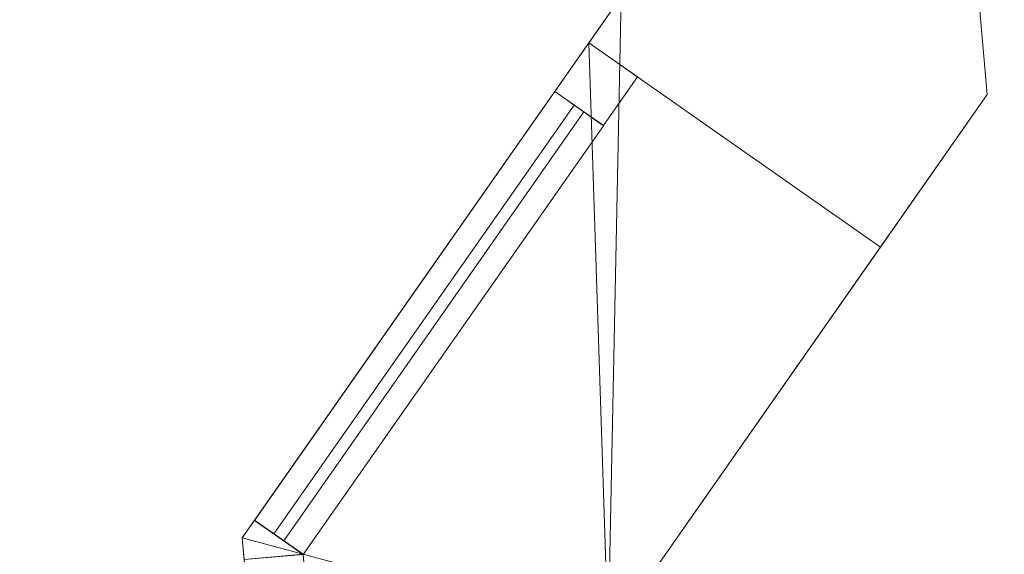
# Model space of a CAD drawing. Header units: millimetres. Extents: x -430348 to -225823, y -86243 to 5084.
# Tile 270 of 656: x -426497 to -425668, y -31621 to -31171. Entities that reach past the tile are written whole.
import ezdxf

# ---------------------------------------------------------------- set-up
doc = ezdxf.new("R2010")
doc.units = ezdxf.units.MM
for name, color, linetype, lineweight in [('A-GLAZ-CURT', 52, 'Continuous', 9), ('A-GLAZ-CWMG', 51, 'Continuous', 9), ('A-ROOF', 132, 'Continuous', 9), ('A-WALL', 113, 'Continuous', 9)]:
    doc.layers.add(name, color=color, linetype=linetype, lineweight=lineweight)

# ---------------------------------------------------------------- blocks, each defined once
blk = doc.blocks.new('Rectangular Mullion - 50mm x 50mm-497888-_3D_ Copy 1')
at = {"layer": 'A-GLAZ-CWMG'}
mesh = blk.add_polyface(dxfattribs=at)
corners = [(0, 25), (-50, 25), (-50, -25), (0, -25)]
mesh.append_faces([[corners[k] for k in face] for face in [(3, 0, 1, 2)]])
mesh = blk.add_polyface(dxfattribs=at)
corners = [(0, 25, -833.83), (0, -25, -833.83), (-50, -25, -833.83), (-50, 25, -833.83)]
mesh.append_faces([[corners[k] for k in face] for face in [(0, 1, 2, 3)]])
mesh = blk.add_polyface(dxfattribs=at)
corners = [(-50, 25), (0, 25), (0, 25, -833.83), (-50, 25, -833.83)]
mesh.append_faces([[corners[k] for k in face] for face in [(0, 1, 2, 3)]])
mesh = blk.add_polyface(dxfattribs=at)
corners = [(-50, -25), (-50, 25), (-50, 25, -833.83), (-50, -25, -833.83)]
mesh.append_faces([[corners[k] for k in face] for face in [(0, 1, 2, 3)]])
mesh = blk.add_polyface(dxfattribs=at)
corners = [(0, 25), (0, -25), (0, -25, -833.83), (0, 25, -833.83)]
mesh.append_faces([[corners[k] for k in face] for face in [(0, 1, 2, 3)]])
mesh = blk.add_polyface(dxfattribs=at)
corners = [(0, -25), (-50, -25), (-50, -25, -833.83), (0, -25, -833.83)]
mesh.append_faces([[corners[k] for k in face] for face in [(0, 1, 2, 3)]])
blk = doc.blocks.new('System Panel - Glazed-497962-_3D_ Copy 1')
at = {"layer": 'A-GLAZ-CURT', "transparency": 33554471}
mesh = blk.add_polyface(dxfattribs=at)
corners = [(-220.45, 5), (-220.45, 5, 525), (220.45, 5, 525), (220.45, 5)]
mesh.append_faces([[corners[k] for k in face] for face in [(1, 2, 3, 0)]])
mesh = blk.add_polyface(dxfattribs=at)
corners = [(220.45, -5), (-220.45, -5), (-220.45, 5), (220.45, 5)]
mesh.append_faces([[corners[k] for k in face] for face in [(3, 0, 1, 2)]])
mesh = blk.add_polyface(dxfattribs=at)
corners = [(-220.45, -5, 525), (220.45, -5, 525), (220.45, 5, 525), (-220.45, 5, 525)]
mesh.append_faces([[corners[k] for k in face] for face in [(3, 0, 1, 2)]])
mesh = blk.add_polyface(dxfattribs=at)
corners = [(-220.45, -5), (-220.45, -5, 525), (-220.45, 5, 525), (-220.45, 5)]
mesh.append_faces([[corners[k] for k in face] for face in [(0, 1, 2, 3)]])
mesh = blk.add_polyface(dxfattribs=at)
corners = [(220.45, -5, 525), (220.45, -5), (220.45, 5), (220.45, 5, 525)]
mesh.append_faces([[corners[k] for k in face] for face in [(0, 1, 2, 3)]])
mesh = blk.add_polyface(dxfattribs=at)
corners = [(-220.45, -5), (220.45, -5), (220.45, -5, 525), (-220.45, -5, 525)]
mesh.append_faces([[corners[k] for k in face] for face in [(3, 0, 1, 2)]])
blk = doc.blocks.new('Rectangular Mullion - 50mm x 50mm-378301-_3D_ Copy 1')
at = {"layer": 'A-GLAZ-CWMG'}
mesh = blk.add_polyface(dxfattribs=at)
corners = [(0, 25), (-50, 25), (-50, -25), (0, -25)]
mesh.append_faces([[corners[k] for k in face] for face in [(2, 3, 0, 1)]])
mesh = blk.add_polyface(dxfattribs=at)
corners = [(-50, 25), (0, 25), (0, 25, -600), (-50, 25, -600)]
mesh.append_faces([[corners[k] for k in face] for face in [(3, 0, 1, 2)]])
mesh = blk.add_polyface(dxfattribs=at)
corners = [(-50, -25), (-50, 25), (-50, 25, -600), (-50, -25, -600)]
mesh.append_faces([[corners[k] for k in face] for face in [(3, 0, 1, 2)]])
mesh = blk.add_polyface(dxfattribs=at)
corners = [(0, 25), (0, -25), (0, -25, -600), (0, 25, -600)]
mesh.append_faces([[corners[k] for k in face] for face in [(3, 0, 1, 2)]])
mesh = blk.add_polyface(dxfattribs=at)
corners = [(0, -25), (-50, -25), (-50, -25, -600), (0, -25, -600)]
mesh.append_faces([[corners[k] for k in face] for face in [(3, 0, 1, 2)]])
blk = doc.blocks.new('Rectangular Mullion - 50mm x 50mm-497849-_3D_ Copy 1')
at = {"layer": 'A-GLAZ-CWMG'}
mesh = blk.add_polyface(dxfattribs=at)
corners = [(0, 25), (-50, 25), (-50, -25), (0, -25)]
mesh.append_faces([[corners[k] for k in face] for face in [(2, 3, 0, 1)]])
mesh = blk.add_polyface(dxfattribs=at)
corners = [(0, 25, -440.9), (0, -25, -440.9), (-50, -25, -440.9), (-50, 25, -440.9)]
mesh.append_faces([[corners[k] for k in face] for face in [(0, 1, 2, 3)]])
mesh = blk.add_polyface(dxfattribs=at)
corners = [(-50, 25), (0, 25), (0, 25, -440.9), (-50, 25, -440.9)]
mesh.append_faces([[corners[k] for k in face] for face in [(3, 0, 1, 2)]])
mesh = blk.add_polyface(dxfattribs=at)
corners = [(-50, -25), (-50, 25), (-50, 25, -440.9), (-50, -25, -440.9)]
mesh.append_faces([[corners[k] for k in face] for face in [(3, 0, 1, 2)]])
mesh = blk.add_polyface(dxfattribs=at)
corners = [(0, 25), (0, -25), (0, -25, -440.9), (0, 25, -440.9)]
mesh.append_faces([[corners[k] for k in face] for face in [(3, 0, 1, 2)]])
mesh = blk.add_polyface(dxfattribs=at)
corners = [(0, -25), (-50, -25), (-50, -25, -440.9), (0, -25, -440.9)]
mesh.append_faces([[corners[k] for k in face] for face in [(3, 0, 1, 2)]])
blk = doc.blocks.new('Rectangular Mullion - 50mm x 50mm-497850-_3D_ Copy 1')
at = {"layer": 'A-GLAZ-CWMG'}
mesh = blk.add_polyface(dxfattribs=at)
corners = [(0, 25), (-50, 25), (-50, -25), (0, -25)]
mesh.append_faces([[corners[k] for k in face] for face in [(2, 3, 0, 1)]])
mesh = blk.add_polyface(dxfattribs=at)
corners = [(0, 25, -440.9), (0, -25, -440.9), (-50, -25, -440.9), (-50, 25, -440.9)]
mesh.append_faces([[corners[k] for k in face] for face in [(0, 1, 2, 3)]])
mesh = blk.add_polyface(dxfattribs=at)
corners = [(-50, 25), (0, 25), (0, 25, -440.9), (-50, 25, -440.9)]
mesh.append_faces([[corners[k] for k in face] for face in [(3, 0, 1, 2)]])
mesh = blk.add_polyface(dxfattribs=at)
corners = [(-50, -25), (-50, 25), (-50, 25, -440.9), (-50, -25, -440.9)]
mesh.append_faces([[corners[k] for k in face] for face in [(3, 0, 1, 2)]])
mesh = blk.add_polyface(dxfattribs=at)
corners = [(0, 25), (0, -25), (0, -25, -440.9), (0, 25, -440.9)]
mesh.append_faces([[corners[k] for k in face] for face in [(3, 0, 1, 2)]])
mesh = blk.add_polyface(dxfattribs=at)
corners = [(0, -25), (-50, -25), (-50, -25, -440.9), (0, -25, -440.9)]
mesh.append_faces([[corners[k] for k in face] for face in [(3, 0, 1, 2)]])
blk = doc.blocks.new('Quad Corner Mullion - Quad Mullion 1-497966-_3D_ Copy 1')
at = {"layer": 'A-GLAZ-CWMG'}
mesh = blk.add_polyface(dxfattribs=at)
corners = [(23.04, 13.3), (9.1, 25), (-9.1, 25), (-9.1, -25)]
mesh.append_faces([[corners[k] for k in face] for face in [(0, 1, 2, 3)]])
mesh = blk.add_polyface(dxfattribs=at)
corners = [(-9.1, 25), (9.1, 25), (9.1, 25, -600), (-9.1, 25, -600)]
mesh.append_faces([[corners[k] for k in face] for face in [(0, 1, 2, 3)]])
mesh = blk.add_polyface(dxfattribs=at)
corners = [(-9.1, -25), (-9.1, 25), (-9.1, 25, -600), (-9.1, -25, -600)]
mesh.append_faces([[corners[k] for k in face] for face in [(0, 1, 2, 3)]])
mesh = blk.add_polyface(dxfattribs=at)
corners = [(9.1, 25), (23.04, 13.3), (23.04, 13.3, -600), (9.1, 25, -600)]
mesh.append_faces([[corners[k] for k in face] for face in [(0, 1, 2, 3)]])
mesh = blk.add_polyface(dxfattribs=at)
corners = [(23.04, 13.3), (-9.1, -25), (-9.1, -25, -600), (23.04, 13.3, -600)]
mesh.append_faces([[corners[k] for k in face] for face in [(0, 1, 2, 3)]])
blk = doc.blocks.new('Rectangular Mullion - 50mm x 50mm-497887-_3D_ Copy 1')
at = {"layer": 'A-GLAZ-CWMG'}
mesh = blk.add_polyface(dxfattribs=at)
corners = [(0, 25), (-50, 25), (-50, -25), (0, -25)]
mesh.append_faces([[corners[k] for k in face] for face in [(3, 0, 1, 2)]])
mesh = blk.add_polyface(dxfattribs=at)
corners = [(0, 25, -833.83), (0, -25, -833.83), (-50, -25, -833.83), (-50, 25, -833.83)]
mesh.append_faces([[corners[k] for k in face] for face in [(3, 0, 1, 2)]])
mesh = blk.add_polyface(dxfattribs=at)
corners = [(-50, 25), (0, 25), (0, 25, -833.83), (-50, 25, -833.83)]
mesh.append_faces([[corners[k] for k in face] for face in [(0, 1, 2, 3)]])
mesh = blk.add_polyface(dxfattribs=at)
corners = [(-50, -25), (-50, 25), (-50, 25, -833.83), (-50, -25, -833.83)]
mesh.append_faces([[corners[k] for k in face] for face in [(0, 1, 2, 3)]])
mesh = blk.add_polyface(dxfattribs=at)
corners = [(0, 25), (0, -25), (0, -25, -833.83), (0, 25, -833.83)]
mesh.append_faces([[corners[k] for k in face] for face in [(0, 1, 2, 3)]])
mesh = blk.add_polyface(dxfattribs=at)
corners = [(0, -25), (-50, -25), (-50, -25, -833.83), (0, -25, -833.83)]
mesh.append_faces([[corners[k] for k in face] for face in [(0, 1, 2, 3)]])
blk = doc.blocks.new('Quad Corner Mullion - Quad Mullion 1-497969-_3D_ Copy 1')
at = {"layer": 'A-GLAZ-CWMG'}
mesh = blk.add_polyface(dxfattribs=at)
corners = [(23.04, 13.3, -600), (-9.1, -25, -600), (-9.1, 25, -600), (9.1, 25, -600)]
mesh.append_faces([[corners[k] for k in face] for face in [(2, 3, 0, 1)]])
mesh = blk.add_polyface(dxfattribs=at)
corners = [(-9.1, 25), (9.1, 25), (9.1, 25, -600), (-9.1, 25, -600)]
mesh.append_faces([[corners[k] for k in face] for face in [(0, 1, 2, 3)]])
mesh = blk.add_polyface(dxfattribs=at)
corners = [(-9.1, -25), (-9.1, 25), (-9.1, 25, -600), (-9.1, -25, -600)]
mesh.append_faces([[corners[k] for k in face] for face in [(0, 1, 2, 3)]])
mesh = blk.add_polyface(dxfattribs=at)
corners = [(9.1, 25), (23.04, 13.3), (23.04, 13.3, -600), (9.1, 25, -600)]
mesh.append_faces([[corners[k] for k in face] for face in [(0, 1, 2, 3)]])
mesh = blk.add_polyface(dxfattribs=at)
corners = [(23.04, 13.3), (-9.1, -25), (-9.1, -25, -600), (23.04, 13.3, -600)]
mesh.append_faces([[corners[k] for k in face] for face in [(0, 1, 2, 3)]])
blk = doc.blocks.new('Rectangular Mullion - 50mm x 50mm-293985-_3D_ Copy 1')
at = {"layer": 'A-GLAZ-CWMG'}
mesh = blk.add_polyface(dxfattribs=at)
corners = [(0, 25, -600), (0, -25, -600), (-50, -25, -600), (-50, 25, -600)]
mesh.append_faces([[corners[k] for k in face] for face in [(3, 0, 1, 2)]])
mesh = blk.add_polyface(dxfattribs=at)
corners = [(-50, 25), (0, 25), (0, 25, -600), (-50, 25, -600)]
mesh.append_faces([[corners[k] for k in face] for face in [(0, 1, 2, 3)]])
mesh = blk.add_polyface(dxfattribs=at)
corners = [(-50, -25), (-50, 25), (-50, 25, -600), (-50, -25, -600)]
mesh.append_faces([[corners[k] for k in face] for face in [(0, 1, 2, 3)]])
mesh = blk.add_polyface(dxfattribs=at)
corners = [(0, 25), (0, -25), (0, -25, -600), (0, 25, -600)]
mesh.append_faces([[corners[k] for k in face] for face in [(0, 1, 2, 3)]])
mesh = blk.add_polyface(dxfattribs=at)
corners = [(0, -25), (-50, -25), (-50, -25, -600), (0, -25, -600)]
mesh.append_faces([[corners[k] for k in face] for face in [(0, 1, 2, 3)]])
blk = doc.blocks.new('Rectangular Mullion - 50mm x 50mm-497910-_3D_ Copy 1')
at = {"layer": 'A-GLAZ-CWMG'}
mesh = blk.add_polyface(dxfattribs=at)
corners = [(25, 25), (-25, 25), (-25, -25), (25, -25)]
mesh.append_faces([[corners[k] for k in face] for face in [(2, 3, 0, 1)]])
mesh = blk.add_polyface(dxfattribs=at)
corners = [(25, 25, -833.83), (25, -25, -833.83), (-25, -25, -833.83), (-25, 25, -833.83)]
mesh.append_faces([[corners[k] for k in face] for face in [(0, 1, 2, 3)]])
mesh = blk.add_polyface(dxfattribs=at)
corners = [(-25, 25), (25, 25), (25, 25, -833.83), (-25, 25, -833.83)]
mesh.append_faces([[corners[k] for k in face] for face in [(0, 1, 2, 3)]])
mesh = blk.add_polyface(dxfattribs=at)
corners = [(-25, -25), (-25, 25), (-25, 25, -833.83), (-25, -25, -833.83)]
mesh.append_faces([[corners[k] for k in face] for face in [(0, 1, 2, 3)]])
mesh = blk.add_polyface(dxfattribs=at)
corners = [(25, 25), (25, -25), (25, -25, -833.83), (25, 25, -833.83)]
mesh.append_faces([[corners[k] for k in face] for face in [(0, 1, 2, 3)]])
mesh = blk.add_polyface(dxfattribs=at)
corners = [(25, -25), (-25, -25), (-25, -25, -833.83), (25, -25, -833.83)]
mesh.append_faces([[corners[k] for k in face] for face in [(0, 1, 2, 3)]])
blk = doc.blocks.new('Rectangular Mullion - 50mm x 50mm-497897-_3D_ Copy 1')
at = {"layer": 'A-GLAZ-CWMG'}
mesh = blk.add_polyface(dxfattribs=at)
corners = [(25, 25), (-25, 25), (-25, -25), (25, -25)]
mesh.append_faces([[corners[k] for k in face] for face in [(2, 3, 0, 1)]])
mesh = blk.add_polyface(dxfattribs=at)
corners = [(25, 25, -440.9), (25, -25, -440.9), (-25, -25, -440.9), (-25, 25, -440.9)]
mesh.append_faces([[corners[k] for k in face] for face in [(0, 1, 2, 3)]])
mesh = blk.add_polyface(dxfattribs=at)
corners = [(-25, 25), (25, 25), (25, 25, -440.9), (-25, 25, -440.9)]
mesh.append_faces([[corners[k] for k in face] for face in [(0, 1, 2, 3)]])
mesh = blk.add_polyface(dxfattribs=at)
corners = [(-25, -25), (-25, 25), (-25, 25, -440.9), (-25, -25, -440.9)]
mesh.append_faces([[corners[k] for k in face] for face in [(0, 1, 2, 3)]])
mesh = blk.add_polyface(dxfattribs=at)
corners = [(25, 25), (25, -25), (25, -25, -440.9), (25, 25, -440.9)]
mesh.append_faces([[corners[k] for k in face] for face in [(0, 1, 2, 3)]])
mesh = blk.add_polyface(dxfattribs=at)
corners = [(25, -25), (-25, -25), (-25, -25, -440.9), (25, -25, -440.9)]
mesh.append_faces([[corners[k] for k in face] for face in [(0, 1, 2, 3)]])
blk = doc.blocks.new('System Panel - Glazed-497915-_3D_ Copy 1')
at = {"layer": 'A-GLAZ-CURT', "transparency": 33554471}
mesh = blk.add_polyface(dxfattribs=at)
corners = [(-220.45, 5), (-220.45, 5, 745), (220.45, 5, 745), (220.45, 5)]
mesh.append_faces([[corners[k] for k in face] for face in [(2, 3, 0, 1)]])
mesh = blk.add_polyface(dxfattribs=at)
corners = [(220.45, -5), (-220.45, -5), (-220.45, 5), (220.45, 5)]
mesh.append_faces([[corners[k] for k in face] for face in [(3, 0, 1, 2)]])
mesh = blk.add_polyface(dxfattribs=at)
corners = [(-220.45, -5, 745), (220.45, -5, 745), (220.45, 5, 745), (-220.45, 5, 745)]
mesh.append_faces([[corners[k] for k in face] for face in [(3, 0, 1, 2)]])
mesh = blk.add_polyface(dxfattribs=at)
corners = [(-220.45, -5), (-220.45, -5, 745), (-220.45, 5, 745), (-220.45, 5)]
mesh.append_faces([[corners[k] for k in face] for face in [(0, 1, 2, 3)]])
mesh = blk.add_polyface(dxfattribs=at)
corners = [(220.45, -5, 745), (220.45, -5), (220.45, 5), (220.45, 5, 745)]
mesh.append_faces([[corners[k] for k in face] for face in [(0, 1, 2, 3)]])
mesh = blk.add_polyface(dxfattribs=at)
corners = [(-220.45, -5), (220.45, -5), (220.45, -5, 745), (-220.45, -5, 745)]
mesh.append_faces([[corners[k] for k in face] for face in [(3, 0, 1, 2)]])
blk = doc.blocks.new('Rectangular Mullion - 50mm x 50mm-481861-_3D_ Copy 1')
at = {"layer": 'A-GLAZ-CWMG'}
mesh = blk.add_polyface(dxfattribs=at)
corners = [(0, 25), (-50, 25), (-50, -25), (0, -25)]
mesh.append_faces([[corners[k] for k in face] for face in [(3, 0, 1, 2)]])
mesh = blk.add_polyface(dxfattribs=at)
corners = [(-50, 25), (0, 25), (0, 25, -580), (-50, 25, -580)]
mesh.append_faces([[corners[k] for k in face] for face in [(3, 0, 1, 2)]])
mesh = blk.add_polyface(dxfattribs=at)
corners = [(-50, -25), (-50, 25), (-50, 25, -580), (-50, -25, -580)]
mesh.append_faces([[corners[k] for k in face] for face in [(3, 0, 1, 2)]])
mesh = blk.add_polyface(dxfattribs=at)
corners = [(0, 25), (0, -25), (0, -25, -580), (0, 25, -580)]
mesh.append_faces([[corners[k] for k in face] for face in [(3, 0, 1, 2)]])
mesh = blk.add_polyface(dxfattribs=at)
corners = [(0, -25), (-50, -25), (-50, -25, -580), (0, -25, -580)]
mesh.append_faces([[corners[k] for k in face] for face in [(3, 0, 1, 2)]])
blk = doc.blocks.new('System Panel - Glazed-497973-_3D_ Copy 1')
at = {"layer": 'A-GLAZ-CURT', "transparency": 33554471}
mesh = blk.add_polyface(dxfattribs=at)
corners = [(-220.45, 5), (-220.45, 5, 505), (220.45, 5, 505), (220.45, 5)]
mesh.append_faces([[corners[k] for k in face] for face in [(2, 3, 0, 1)]])
mesh = blk.add_polyface(dxfattribs=at)
corners = [(220.45, -5), (-220.45, -5), (-220.45, 5), (220.45, 5)]
mesh.append_faces([[corners[k] for k in face] for face in [(3, 0, 1, 2)]])
mesh = blk.add_polyface(dxfattribs=at)
corners = [(-220.45, -5, 505), (220.45, -5, 505), (220.45, 5, 505), (-220.45, 5, 505)]
mesh.append_faces([[corners[k] for k in face] for face in [(3, 0, 1, 2)]])
mesh = blk.add_polyface(dxfattribs=at)
corners = [(-220.45, -5), (-220.45, -5, 505), (-220.45, 5, 505), (-220.45, 5)]
mesh.append_faces([[corners[k] for k in face] for face in [(3, 0, 1, 2)]])
mesh = blk.add_polyface(dxfattribs=at)
corners = [(220.45, -5, 505), (220.45, -5), (220.45, 5), (220.45, 5, 505)]
mesh.append_faces([[corners[k] for k in face] for face in [(3, 0, 1, 2)]])
mesh = blk.add_polyface(dxfattribs=at)
corners = [(-220.45, -5), (220.45, -5), (220.45, -5, 505), (-220.45, -5, 505)]
mesh.append_faces([[corners[k] for k in face] for face in [(3, 0, 1, 2)]])
blk = doc.blocks.new('Rectangular Mullion - 50mm x 50mm-497999-_3D_ Copy 1')
at = {"layer": 'A-GLAZ-CWMG'}
mesh = blk.add_polyface(dxfattribs=at)
corners = [(0, 25, -820), (0, -25, -820), (-50, -25, -820), (-50, 25, -820)]
mesh.append_faces([[corners[k] for k in face] for face in [(0, 1, 2, 3)]])
mesh = blk.add_polyface(dxfattribs=at)
corners = [(-50, 25), (0, 25), (0, 25, -820), (-50, 25, -820)]
mesh.append_faces([[corners[k] for k in face] for face in [(0, 1, 2, 3)]])
mesh = blk.add_polyface(dxfattribs=at)
corners = [(-50, -25), (-50, 25), (-50, 25, -820), (-50, -25, -820)]
mesh.append_faces([[corners[k] for k in face] for face in [(0, 1, 2, 3)]])
mesh = blk.add_polyface(dxfattribs=at)
corners = [(0, 25), (0, -25), (0, -25, -820), (0, 25, -820)]
mesh.append_faces([[corners[k] for k in face] for face in [(0, 1, 2, 3)]])
mesh = blk.add_polyface(dxfattribs=at)
corners = [(0, -25), (-50, -25), (-50, -25, -820), (0, -25, -820)]
mesh.append_faces([[corners[k] for k in face] for face in [(0, 1, 2, 3)]])
blk = doc.blocks.new('Quad Corner Mullion - Quad Mullion 1-498000-_3D_ Copy 1')
at = {"layer": 'A-GLAZ-CWMG'}
mesh = blk.add_polyface(dxfattribs=at)
corners = [(23.04, 13.3, -580), (-9.1, -25, -580), (-9.1, 25, -580), (9.1, 25, -580)]
mesh.append_faces([[corners[k] for k in face] for face in [(3, 0, 1, 2)]])
mesh = blk.add_polyface(dxfattribs=at)
corners = [(-9.1, 25), (9.1, 25), (9.1, 25, -580), (-9.1, 25, -580)]
mesh.append_faces([[corners[k] for k in face] for face in [(3, 0, 1, 2)]])
mesh = blk.add_polyface(dxfattribs=at)
corners = [(-9.1, -25), (-9.1, 25), (-9.1, 25, -580), (-9.1, -25, -580)]
mesh.append_faces([[corners[k] for k in face] for face in [(3, 0, 1, 2)]])
mesh = blk.add_polyface(dxfattribs=at)
corners = [(9.1, 25), (23.04, 13.3), (23.04, 13.3, -580), (9.1, 25, -580)]
mesh.append_faces([[corners[k] for k in face] for face in [(3, 0, 1, 2)]])
mesh = blk.add_polyface(dxfattribs=at)
corners = [(23.04, 13.3), (-9.1, -25), (-9.1, -25, -580), (23.04, 13.3, -580)]
mesh.append_faces([[corners[k] for k in face] for face in [(3, 0, 1, 2)]])
blk = doc.blocks.new('Quad Corner Mullion - Quad Mullion 1-498001-_3D_ Copy 1')
at = {"layer": 'A-GLAZ-CWMG'}
mesh = blk.add_polyface(dxfattribs=at)
corners = [(23.04, 13.3), (9.1, 25), (-9.1, 25), (-9.1, -25)]
mesh.append_faces([[corners[k] for k in face] for face in [(3, 0, 1, 2)]])
mesh = blk.add_polyface(dxfattribs=at)
corners = [(-9.1, 25), (9.1, 25), (9.1, 25, -820), (-9.1, 25, -820)]
mesh.append_faces([[corners[k] for k in face] for face in [(0, 1, 2, 3)]])
mesh = blk.add_polyface(dxfattribs=at)
corners = [(-9.1, -25), (-9.1, 25), (-9.1, 25, -820), (-9.1, -25, -820)]
mesh.append_faces([[corners[k] for k in face] for face in [(0, 1, 2, 3)]])
mesh = blk.add_polyface(dxfattribs=at)
corners = [(9.1, 25), (23.04, 13.3), (23.04, 13.3, -820), (9.1, 25, -820)]
mesh.append_faces([[corners[k] for k in face] for face in [(0, 1, 2, 3)]])
mesh = blk.add_polyface(dxfattribs=at)
corners = [(23.04, 13.3), (-9.1, -25), (-9.1, -25, -820), (23.04, 13.3, -820)]
mesh.append_faces([[corners[k] for k in face] for face in [(0, 1, 2, 3)]])

msp = doc.modelspace()

# ---------------------------------------------------------------- block references
at = {"layer": 'A-GLAZ-CURT', "transparency": 33554471}
for name, p, rotation in [('System Panel - Glazed-497962-_3D_ Copy 1', (-426152.63, -31426.43, 62230), 234.9999999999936), ('System Panel - Glazed-497962-_3D_ Copy 1', (-426152.63, -31426.43, 62805), 234.9999999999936), ('System Panel - Glazed-497915-_3D_ Copy 1', (-426152.63, -31426.43, 59721.02), 234.9999999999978), ('System Panel - Glazed-497973-_3D_ Copy 1', (-426152.63, -31426.43, 60516.02), 234.9999999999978)]:
    msp.add_blockref(name, p, dxfattribs=dict(at, rotation=rotation))
at = {"layer": 'A-GLAZ-CWMG'}
for name, p, rotation in [('Rectangular Mullion - 50mm x 50mm-378301-_3D_ Copy 1', (-425997.51, -31204.89, 63380), 54.99999999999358), ('Rectangular Mullion - 50mm x 50mm-293985-_3D_ Copy 1', (-425997.51, -31204.89, 62780), 54.99999999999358), ('Rectangular Mullion - 50mm x 50mm-481861-_3D_ Copy 1', (-425997.51, -31204.89, 61071.02), 54.99999999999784), ('Rectangular Mullion - 50mm x 50mm-497999-_3D_ Copy 1', (-425997.51, -31204.89, 60491.02), 54.99999999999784), ('Quad Corner Mullion - Quad Mullion 1-497966-_3D_ Copy 1', (-426284.3, -31614.47, 63380), 95.00000000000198), ('Quad Corner Mullion - Quad Mullion 1-497969-_3D_ Copy 1', (-426284.3, -31614.47, 62780), 95.00000000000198)]:
    msp.add_blockref(name, p, dxfattribs=dict(at, rotation=rotation))
at = {"layer": 'A-GLAZ-CWMG', "extrusion": (-0.573576, -0.819152, 0), "rotation": 90}
for name, p in [('Rectangular Mullion - 50mm x 50mm-497849-_3D_ Copy 1', (-331058.34, 63380, 270394.59)), ('Rectangular Mullion - 50mm x 50mm-497897-_3D_ Copy 1', (-331058.34, 62780, 270394.59)), ('Rectangular Mullion - 50mm x 50mm-497849-_3D_ Copy 1', (-331058.34, 61071.02, 270394.59)), ('Rectangular Mullion - 50mm x 50mm-497897-_3D_ Copy 1', (-331058.34, 60491.02, 270394.59))]:
    msp.add_blockref(name, p, dxfattribs=at)
at = {"layer": 'A-GLAZ-CWMG', "extrusion": (0.573576, 0.819152, 0), "rotation": 270}
for p in [(331058.34, 62180, -269953.68), (331058.34, 59671.02, -269953.68)]:
    msp.add_blockref('Rectangular Mullion - 50mm x 50mm-497850-_3D_ Copy 1', p, dxfattribs=at)
at = {"layer": 'A-GLAZ-CWMG', "extrusion": (0, 0, -1), "rotation": 305.0000000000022}
for name, p in [('Quad Corner Mullion - Quad Mullion 1-498000-_3D_ Copy 1', (426284.3, -31614.47, -60491.02)), ('Quad Corner Mullion - Quad Mullion 1-498001-_3D_ Copy 1', (426284.3, -31614.47, -59671.02))]:
    msp.add_blockref(name, p, dxfattribs=at)
at = {"layer": 'A-GLAZ-CWMG', "extrusion": (-0.087156, 0.996195, 0), "rotation": 270}
msp.add_blockref('Rectangular Mullion - 50mm x 50mm-497888-_3D_ Copy 1', (427417.54, 59671.02, 5649.86), dxfattribs=at)
at = {"layer": 'A-GLAZ-CWMG', "extrusion": (0.087156, -0.996195, 0), "rotation": 90}
for name, p in [('Rectangular Mullion - 50mm x 50mm-497887-_3D_ Copy 1', (-427417.54, 63380, -4816.03)), ('Rectangular Mullion - 50mm x 50mm-497887-_3D_ Copy 1', (-427417.54, 61071.02, -4816.03)), ('Rectangular Mullion - 50mm x 50mm-497910-_3D_ Copy 1', (-427417.54, 62780, -4816.03)), ('Rectangular Mullion - 50mm x 50mm-497910-_3D_ Copy 1', (-427417.54, 60491.02, -4816.03))]:
    msp.add_blockref(name, p, dxfattribs=at)

# ---------------------------------------------------------------- meshes
at = {"layer": 'A-ROOF'}
mesh = msp.add_polyface(dxfattribs=at)
corners = [(-422208.11, -39960.51, 65933.67), (-425841.39, -40278.38, 63380), (-427284.79, -21978.03, 63380), (-423727.22, -21697.43, 65878.77), (-422831.39, -37379.33, 65640.71), (-422892.72, -36601.74, 65640.71), (-423683.1, -36664.08, 65085.56), (-423621.77, -37441.67, 65085.56), (-422727.6, -38695.24, 65640.71), (-423517.98, -38757.58, 65085.56), (-423456.65, -39535.16, 65085.56), (-422666.27, -39472.82, 65640.71)]
mesh.append_faces([[corners[k] for k in face] for face in [(10, 1, 9)]], dxfattribs={"vtx0": -1, "vtx1": -1})
mesh.append_faces([[corners[k] for k in face] for face in [(6, 2, 3, 5), (5, 3, 0, 4), (4, 8, 9)]], dxfattribs={"vtx0": -1, "vtx2": -1})
mesh.append_faces([[corners[k] for k in face] for face in [(0, 11, 8, 4)]], dxfattribs={"vtx0": -1, "vtx2": -1, "vtx3": -1})
mesh.append_faces([[corners[k] for k in face] for face in [(7, 4, 9, 1)]], dxfattribs={"vtx1": -1, "vtx2": -1, "vtx3": -1})
mesh.append_faces([[corners[k] for k in face] for face in [(6, 7, 1, 2), (0, 1, 10, 11)]], dxfattribs={"vtx1": -1, "vtx3": -1})
mesh = msp.add_polyface(dxfattribs=at)
corners = [(-425841.39, -40278.38, 63502.08), (-422208.11, -39960.51, 66055.75), (-423727.22, -21697.43, 66000.85), (-427284.79, -21978.03, 63502.08), (-422892.72, -36601.74, 65762.79), (-422831.39, -37379.33, 65762.79), (-423621.77, -37441.67, 65207.64), (-423683.1, -36664.08, 65207.64), (-423517.98, -38757.58, 65207.64), (-422727.6, -38695.24, 65762.79), (-422666.27, -39472.82, 65762.79), (-423456.65, -39535.16, 65207.64)]
mesh.append_faces([[corners[k] for k in face] for face in [(0, 6, 7, 3), (11, 0, 1, 10)]], dxfattribs={"vtx0": -1, "vtx2": -1})
mesh.append_faces([[corners[k] for k in face] for face in [(0, 11, 8, 6)]], dxfattribs={"vtx0": -1, "vtx2": -1, "vtx3": -1})
mesh.append_faces([[corners[k] for k in face] for face in [(9, 10, 1, 5)]], dxfattribs={"vtx1": -1, "vtx2": -1, "vtx3": -1})
mesh.append_faces([[corners[k] for k in face] for face in [(2, 3, 7, 4), (1, 2, 4, 5), (5, 6, 8, 9)]], dxfattribs={"vtx1": -1, "vtx3": -1})
mesh = msp.add_polyface(dxfattribs=at)
corners = [(-425841.39, -40278.38, 63502.08), (-427284.79, -21978.03, 63502.08), (-427284.79, -21978.03, 63380), (-425841.39, -40278.38, 63380)]
mesh.append_faces([[corners[k] for k in face] for face in [(0, 1, 2, 3)]])
at = {"layer": 'A-WALL'}
mesh = msp.add_polyface(dxfattribs=at)
corners = [(-425723, -30769.26, 56190.2), (-425990.7, -31151.58, 56190.2), (-426309.99, -31607.58, 56190.2), (-426309.99, -31607.58, 59671.02), (-426017.99, -31190.55, 59671.02), (-426017.99, -31190.55, 61071.02), (-426309.99, -31607.58, 61071.02), (-426309.99, -31607.58, 62180), (-426017.99, -31190.55, 62180), (-426017.99, -31190.55, 63380), (-426309.99, -31607.58, 63380), (-426309.99, -31607.58, 63530.28), (-425990.7, -31151.58, 63778.27), (-425723, -30769.26, 63986.18)]
mesh.append_faces([[corners[k] for k in face] for face in [(8, 5, 6, 7)]], dxfattribs={"vtx0": -1})
mesh.append_faces([[corners[k] for k in face] for face in [(5, 8, 13)]], dxfattribs={"vtx0": -1, "vtx1": -1, "vtx2": -1})
mesh.append_faces([[corners[k] for k in face] for face in [(9, 12, 13, 8)]], dxfattribs={"vtx0": -1, "vtx2": -1})
mesh.append_faces([[corners[k] for k in face] for face in [(4, 0, 1, 2)]], dxfattribs={"vtx0": -1, "vtx3": -1})
mesh.append_faces([[corners[k] for k in face] for face in [(3, 4, 2)]], dxfattribs={"vtx1": -1})
mesh.append_faces([[corners[k] for k in face] for face in [(13, 0, 4, 5)]], dxfattribs={"vtx1": -1, "vtx3": -1})
mesh.append_faces([[corners[k] for k in face] for face in [(9, 10, 11, 12)]], dxfattribs={"vtx3": -1})
mesh = msp.add_polyface(dxfattribs=at)
corners = [(-425682.32, -31234.2, 56190.2), (-426001.62, -31690.21, 56190.2), (-426269.32, -32072.52, 56190.2), (-426309.99, -31607.58, 56190.2), (-425990.7, -31151.58, 56190.2), (-425723, -30769.26, 56190.2)]
mesh.append_faces([[corners[k] for k in face] for face in [(0, 1, 4, 5)]], dxfattribs={"vtx1": -1})
mesh.append_faces([[corners[k] for k in face] for face in [(1, 2, 3, 4)]], dxfattribs={"vtx3": -1})
mesh = msp.add_polyface(dxfattribs=at)
corners = [(-426269.32, -32072.52, 63533.07), (-426001.62, -31690.21, 63740.98), (-425682.32, -31234.2, 63988.97), (-425723, -30769.26, 63986.18), (-425990.7, -31151.58, 63778.27), (-426309.99, -31607.58, 63530.28)]
mesh.append_faces([[corners[k] for k in face] for face in [(2, 3, 4, 1), (5, 0, 1, 4)]], dxfattribs={"vtx2": -1})
mesh = msp.add_polyface(dxfattribs=at)
corners = [(-425682.32, -31234.2, 63988.97), (-425682.32, -31234.2, 56190.2), (-425723, -30769.26, 56190.2), (-425723, -30769.26, 63986.18)]
mesh.append_faces([[corners[k] for k in face] for face in [(3, 0, 1, 2)]])
mesh = msp.add_polyface(dxfattribs=at)
corners = [(-426017.99, -31190.55, 63380), (-425772.24, -31362.63, 63380), (-426001.62, -31690.21, 63380), (-426269.32, -32072.52, 63380), (-426309.99, -31607.58, 63380)]
mesh.append_faces([[corners[k] for k in face] for face in [(2, 4, 0, 1)]], dxfattribs={"vtx0": -1})
mesh.append_faces([[corners[k] for k in face] for face in [(3, 4, 2)]], dxfattribs={"vtx1": -1})
mesh = msp.add_polyface(dxfattribs=at)
corners = [(-425772.24, -31362.63, 62180), (-426017.99, -31190.55, 62180), (-426309.99, -31607.58, 62180), (-426269.32, -32072.52, 62180), (-426001.62, -31690.21, 62180)]
mesh.append_faces([[corners[k] for k in face] for face in [(4, 1, 2, 3)]], dxfattribs={"vtx0": -1})
mesh.append_faces([[corners[k] for k in face] for face in [(0, 1, 4)]], dxfattribs={"vtx1": -1})
mesh = msp.add_polyface(dxfattribs=at)
corners = [(-426017.99, -31190.55, 61071.02), (-425772.24, -31362.63, 61071.02), (-426001.62, -31690.21, 61071.02), (-426269.32, -32072.52, 61071.02), (-426309.99, -31607.58, 61071.02)]
mesh.append_faces([[corners[k] for k in face] for face in [(2, 4, 0, 1)]], dxfattribs={"vtx0": -1})
mesh.append_faces([[corners[k] for k in face] for face in [(3, 4, 2)]], dxfattribs={"vtx1": -1})
mesh = msp.add_polyface(dxfattribs=at)
corners = [(-425772.24, -31362.63, 59671.02), (-426017.99, -31190.55, 59671.02), (-426309.99, -31607.58, 59671.02), (-426269.32, -32072.52, 59671.02), (-426001.62, -31690.21, 59671.02)]
mesh.append_faces([[corners[k] for k in face] for face in [(4, 1, 2, 3)]], dxfattribs={"vtx0": -1})
mesh.append_faces([[corners[k] for k in face] for face in [(0, 1, 4)]], dxfattribs={"vtx1": -1})
mesh = msp.add_polyface(dxfattribs=at)
corners = [(-426017.99, -31190.55, 62180), (-425772.24, -31362.63, 62180), (-425772.24, -31362.63, 63380), (-426017.99, -31190.55, 63380)]
mesh.append_faces([[corners[k] for k in face] for face in [(0, 1, 2, 3)]])
mesh = msp.add_polyface(dxfattribs=at)
corners = [(-426017.99, -31190.55, 59671.02), (-425772.24, -31362.63, 59671.02), (-425772.24, -31362.63, 61071.02), (-426017.99, -31190.55, 61071.02)]
mesh.append_faces([[corners[k] for k in face] for face in [(0, 1, 2, 3)]])
mesh = msp.add_polyface(dxfattribs=at)
corners = [(-426269.32, -32072.52, 56190.2), (-426001.62, -31690.21, 56190.2), (-425682.32, -31234.2, 56190.2), (-425682.32, -31234.2, 63988.97), (-426001.62, -31690.21, 63740.98), (-426269.32, -32072.52, 63533.07), (-426269.32, -32072.52, 63380), (-426001.62, -31690.21, 63380), (-425772.24, -31362.63, 63380), (-425772.24, -31362.63, 62180), (-426001.62, -31690.21, 62180), (-426269.32, -32072.52, 62180), (-426269.32, -32072.52, 61071.02), (-426001.62, -31690.21, 61071.02), (-425772.24, -31362.63, 61071.02), (-425772.24, -31362.63, 59671.02), (-426001.62, -31690.21, 59671.02), (-426269.32, -32072.52, 59671.02)]
mesh.append_faces([[corners[k] for k in face] for face in [(4, 7, 8, 3), (15, 2, 3, 14), (14, 9, 10, 13)]], dxfattribs={"vtx0": -1, "vtx2": -1})
mesh.append_faces([[corners[k] for k in face] for face in [(3, 8, 9, 14)]], dxfattribs={"vtx0": -1, "vtx2": -1, "vtx3": -1})
mesh.append_faces([[corners[k] for k in face] for face in [(15, 16, 1, 2)]], dxfattribs={"vtx1": -1, "vtx3": -1})
mesh.append_faces([[corners[k] for k in face] for face in [(17, 0, 1, 16), (5, 6, 7, 4)]], dxfattribs={"vtx2": -1})
mesh.append_faces([[corners[k] for k in face] for face in [(10, 11, 12, 13)]], dxfattribs={"vtx3": -1})
mesh = msp.add_polyface(dxfattribs=at)
corners = [(-426309.99, -31607.58, 56190.2), (-426269.32, -32072.52, 56190.2), (-426269.32, -32072.52, 59671.02), (-426309.99, -31607.58, 59671.02), (-426269.32, -32072.52, 63533.07), (-426309.99, -31607.58, 63530.28), (-426309.99, -31607.58, 63380), (-426269.32, -32072.52, 63380), (-426269.32, -32072.52, 61071.02), (-426269.32, -32072.52, 62180), (-426309.99, -31607.58, 62180), (-426309.99, -31607.58, 61071.02)]
mesh.append_faces([[corners[k] for k in face] for face in [(2, 3, 0, 1), (5, 6, 7, 4), (9, 10, 11, 8)]])

doc.saveas('drawing.dxf')
